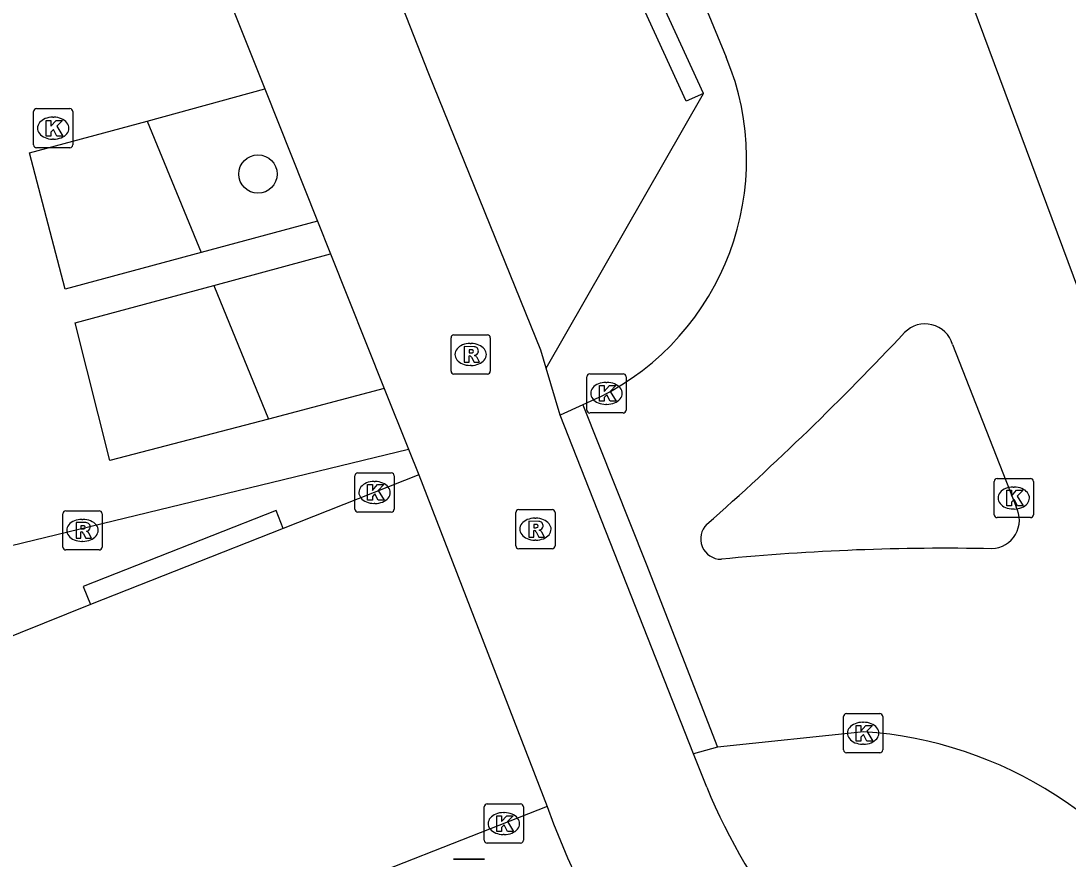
# Model space of a CAD drawing. Extents: x 160806 to 161707, y 383697 to 384148.
# Drawn here: x 161067.31 to 161094.02, y 383721.13 to 383742.52 of the extents above; entities that cross this region are included whole.
import ezdxf

# ---------------------------------------------------------------- set-up
doc = ezdxf.new("R2010")
doc.units = 0
for name, color, linetype in [('IMGEO_Afvalbak', 7, 'Continuous'), ('IMGEO_Boom', 7, 'Continuous'), ('IMGEO_Fietspad_open', 7, 'Continuous'), ('IMGEO_Kolk', 7, 'Continuous'), ('IMGEO_Muur', 7, 'Continuous'), ('IMGEO_Rijbaan_lokaal_gesloten', 7, 'Continuous'), ('IMGEO_Rijbaan_lokaal_open', 7, 'Continuous'), ('IMGEO_Rioolput', 7, 'Continuous'), ('IMGEO_Voetpad_open', 7, 'Continuous')]:
    doc.layers.add(name, color=color, linetype=linetype)

msp = doc.modelspace()

# ---------------------------------------------------------------- linework, layer by layer
at = {"layer": 'IMGEO_Afvalbak'}
for p, q in [((161078.342, 383721.135), (161079.132, 383721.135)), ((161079.132, 383721.135), (161078.342, 383721.135))]:
    msp.add_line(p, q, dxfattribs=at)
at = {"layer": 'IMGEO_Boom'}
msp.add_circle((161073.355, 383738.611), 0.489, dxfattribs=at)
at = {"layer": 'IMGEO_Fietspad_open'}
for points in [[(161080.705, 383733.661), (161080.57, 383734.119), (161077.712, 383741.17), (161074.242, 383750), (161073.898, 383750.874), (161072.088, 383755.217), (161071.934, 383755.585)], [(161071.475, 383745.935), (161073.529, 383740.786)], [(161073.529, 383740.786), (161074.877, 383737.405)], [(161074.877, 383737.405), (161075.209, 383736.572)], [(161075.209, 383736.572), (161076.578, 383733.14)], [(161081.06, 383732.456), (161080.705, 383733.661)], [(161076.578, 383733.14), (161077.194, 383731.596)], [(161084.466, 383723.821), (161081.06, 383732.456)], [(161077.194, 383731.596), (161077.456, 383730.939)], [(161084.805, 383722.966), (161084.466, 383723.821)]]:
    msp.add_lwpolyline(points, dxfattribs=at)
for centre, radius, start, end in [((161098.522, 383728.588), 14.825, 202.2853, 235.9697), ((161099.753, 383729.32), 20.215, 199.7949, 241.964)]:
    msp.add_arc(centre, radius, start, end, dxfattribs=at)
at = {"layer": 'IMGEO_Kolk'}
for p, q in [((161067.631, 383739.355), (161067.631, 383740.207)), ((161067.706, 383740.281), (161068.558, 383740.281)), ((161068.632, 383740.207), (161068.632, 383739.355)), ((161068.119, 383740.061), (161068.144, 383740.061)), ((161068.142, 383739.501), (161068.117, 383739.501)), ((161068.558, 383739.281), (161067.706, 383739.281)), ((161081.744, 383732.589), (161081.744, 383733.441)), ((161081.819, 383733.515), (161082.671, 383733.515)), ((161082.745, 383733.441), (161082.745, 383732.589)), ((161082.232, 383733.295), (161082.257, 383733.295)), ((161082.255, 383732.735), (161082.23, 383732.735)), ((161082.671, 383732.515), (161081.819, 383732.515)), ((161075.829, 383730.061), (161075.829, 383730.913)), ((161075.904, 383730.987), (161076.756, 383730.987)), ((161076.317, 383730.767), (161076.342, 383730.767)), ((161076.83, 383730.913), (161076.83, 383730.061)), ((161092.133, 383729.919), (161092.133, 383730.771)), ((161092.208, 383730.845), (161093.06, 383730.845)), ((161093.134, 383730.771), (161093.134, 383729.919)), ((161092.621, 383730.625), (161092.646, 383730.625)), ((161076.756, 383729.987), (161075.904, 383729.987)), ((161076.34, 383730.207), (161076.315, 383730.207)), ((161092.644, 383730.065), (161092.619, 383730.065)), ((161093.06, 383729.845), (161092.208, 383729.845)), ((161088.291, 383723.919), (161088.291, 383724.771)), ((161088.366, 383724.845), (161089.218, 383724.845)), ((161088.779, 383724.625), (161088.804, 383724.625)), ((161089.292, 383724.771), (161089.292, 383723.919)), ((161089.218, 383723.845), (161088.366, 383723.845)), ((161088.802, 383724.065), (161088.777, 383724.065)), ((161079.202, 383722.54), (161080.054, 383722.54)), ((161079.127, 383721.614), (161079.127, 383722.466)), ((161079.615, 383722.32), (161079.64, 383722.32)), ((161080.128, 383722.466), (161080.128, 383721.614)), ((161079.638, 383721.76), (161079.613, 383721.76)), ((161080.054, 383721.54), (161079.202, 383721.54))]:
    msp.add_line(p, q, dxfattribs=at)
for points in [[(161067.631, 383739.355), (161067.631, 383740.207)], [(161067.706, 383740.281), (161068.558, 383740.281)], [(161068.632, 383740.207), (161068.632, 383739.355)], [(161067.952, 383739.981), (161068.075, 383739.981), (161068.075, 383739.83), (161068.205, 383739.981), (161068.369, 383739.981), (161068.223, 383739.83), (161068.376, 383739.581), (161068.224, 383739.581), (161068.139, 383739.745), (161068.075, 383739.678), (161068.075, 383739.581), (161067.952, 383739.581), (161067.952, 383739.981)], [(161068.558, 383739.281), (161067.706, 383739.281)], [(161081.744, 383732.589), (161081.744, 383733.441)], [(161081.819, 383733.515), (161082.671, 383733.515)], [(161082.745, 383733.441), (161082.745, 383732.589)], [(161082.065, 383733.215), (161082.188, 383733.215), (161082.188, 383733.064), (161082.318, 383733.215), (161082.482, 383733.215), (161082.336, 383733.064), (161082.489, 383732.815), (161082.337, 383732.815), (161082.252, 383732.979), (161082.188, 383732.912), (161082.188, 383732.815), (161082.065, 383732.815), (161082.065, 383733.215)], [(161082.671, 383732.515), (161081.819, 383732.515)], [(161075.829, 383730.061), (161075.829, 383730.913)], [(161075.904, 383730.987), (161076.756, 383730.987)], [(161076.83, 383730.913), (161076.83, 383730.061)], [(161092.133, 383729.919), (161092.133, 383730.771)], [(161092.208, 383730.845), (161093.06, 383730.845)], [(161093.134, 383730.771), (161093.134, 383729.919)], [(161076.15, 383730.687), (161076.273, 383730.687), (161076.273, 383730.536), (161076.403, 383730.687), (161076.567, 383730.687), (161076.421, 383730.536), (161076.574, 383730.287), (161076.422, 383730.287), (161076.337, 383730.451), (161076.273, 383730.384), (161076.273, 383730.287), (161076.15, 383730.287), (161076.15, 383730.687)], [(161092.454, 383730.545), (161092.577, 383730.545), (161092.577, 383730.394), (161092.707, 383730.545), (161092.871, 383730.545), (161092.725, 383730.394), (161092.878, 383730.145), (161092.726, 383730.145), (161092.641, 383730.309), (161092.577, 383730.242), (161092.577, 383730.145), (161092.454, 383730.145), (161092.454, 383730.545)], [(161076.756, 383729.987), (161075.904, 383729.987)], [(161093.06, 383729.845), (161092.208, 383729.845)], [(161088.291, 383723.919), (161088.291, 383724.771)], [(161088.366, 383724.845), (161089.218, 383724.845)], [(161089.292, 383724.771), (161089.292, 383723.919)], [(161088.612, 383724.545), (161088.735, 383724.545), (161088.735, 383724.394), (161088.865, 383724.545), (161089.029, 383724.545), (161088.883, 383724.394), (161089.036, 383724.145), (161088.884, 383724.145), (161088.799, 383724.309), (161088.735, 383724.242), (161088.735, 383724.145), (161088.612, 383724.145), (161088.612, 383724.545)], [(161089.218, 383723.845), (161088.366, 383723.845)], [(161079.202, 383722.54), (161080.054, 383722.54)], [(161079.127, 383721.614), (161079.127, 383722.466)], [(161079.448, 383722.24), (161079.571, 383722.24), (161079.571, 383722.089), (161079.701, 383722.24), (161079.865, 383722.24), (161079.719, 383722.089), (161079.872, 383721.84), (161079.72, 383721.84), (161079.635, 383722.004), (161079.571, 383721.937), (161079.571, 383721.84), (161079.448, 383721.84), (161079.448, 383722.24)], [(161080.128, 383722.466), (161080.128, 383721.614)], [(161080.054, 383721.54), (161079.202, 383721.54)]]:
    msp.add_lwpolyline(points, dxfattribs=at)
for centre, start, end in [((161067.708, 383740.205), 91.552, 178.448), ((161067.708, 383740.205), 91.552, 178.448), ((161068.556, 383740.205), 1.552, 88.448), ((161068.556, 383740.205), 1.552, 88.448), ((161067.708, 383739.357), 181.552, 268.448), ((161067.708, 383739.357), 181.552, 268.448), ((161068.556, 383739.357), 271.552, 358.448), ((161068.556, 383739.357), 271.552, 358.448), ((161081.821, 383733.439), 91.552, 178.448), ((161081.821, 383733.439), 91.552, 178.448), ((161082.669, 383733.439), 1.552, 88.448), ((161082.669, 383733.439), 1.552, 88.448), ((161081.821, 383732.591), 181.552, 268.448), ((161081.821, 383732.591), 181.552, 268.448), ((161082.669, 383732.591), 271.552, 358.448), ((161082.669, 383732.591), 271.552, 358.448), ((161075.906, 383730.911), 91.552, 178.448), ((161075.906, 383730.911), 91.552, 178.448), ((161076.754, 383730.911), 1.552, 88.448), ((161076.754, 383730.911), 1.552, 88.448), ((161092.21, 383730.769), 91.552, 178.448), ((161092.21, 383730.769), 91.552, 178.448), ((161093.058, 383730.769), 1.552, 88.448), ((161093.058, 383730.769), 1.552, 88.448), ((161075.906, 383730.063), 181.552, 268.448), ((161075.906, 383730.063), 181.552, 268.448), ((161076.754, 383730.063), 271.552, 358.448), ((161076.754, 383730.063), 271.552, 358.448), ((161092.21, 383729.921), 181.552, 268.448), ((161092.21, 383729.921), 181.552, 268.448), ((161093.058, 383729.921), 271.552, 358.448), ((161093.058, 383729.921), 271.552, 358.448), ((161088.368, 383724.769), 91.552, 178.448), ((161088.368, 383724.769), 91.552, 178.448), ((161089.216, 383724.769), 1.552, 88.448), ((161089.216, 383724.769), 1.552, 88.448), ((161088.368, 383723.921), 181.552, 268.448), ((161088.368, 383723.921), 181.552, 268.448), ((161089.216, 383723.921), 271.552, 358.448), ((161089.216, 383723.921), 271.552, 358.448), ((161079.204, 383722.464), 91.552, 178.448), ((161079.204, 383722.464), 91.552, 178.448), ((161080.052, 383722.464), 1.552, 88.448), ((161080.052, 383722.464), 1.552, 88.448), ((161079.204, 383721.616), 181.552, 268.448), ((161079.204, 383721.616), 181.552, 268.448), ((161080.052, 383721.616), 271.552, 358.448), ((161080.052, 383721.616), 271.552, 358.448)]:
    msp.add_arc(centre, 0.0765, start, end, dxfattribs=at)
for centre, major_axis, ratio, start_param, end_param in [((161068.118, 383739.781), (-0.387, 0.002), 0.722429, 4.712389, 7.853982), ((161068.143, 383739.781), (-0.39, 0.002), 0.717154, 1.570796, 4.712389), ((161082.231, 383733.015), (-0.387, 0.002), 0.722429, 4.712389, 7.853982), ((161082.256, 383733.015), (-0.39, 0.002), 0.717154, 1.570796, 4.712389), ((161076.316, 383730.487), (-0.387, 0.002), 0.722429, 4.712389, 7.853982), ((161076.341, 383730.487), (-0.39, 0.002), 0.717154, 1.570796, 4.712389), ((161092.62, 383730.345), (-0.387, 0.002), 0.722429, 4.712389, 7.853982), ((161092.645, 383730.345), (-0.39, 0.002), 0.717154, 1.570796, 4.712389), ((161088.778, 383724.345), (-0.387, 0.002), 0.722429, 4.712389, 7.853982), ((161088.803, 383724.345), (-0.39, 0.002), 0.717154, 1.570796, 4.712389), ((161079.614, 383722.04), (-0.387, 0.002), 0.722429, 4.712389, 7.853982), ((161079.639, 383722.04), (-0.39, 0.002), 0.717154, 1.570796, 4.712389)]:
    msp.add_ellipse(centre, major_axis=major_axis, ratio=ratio, start_param=start_param, end_param=end_param, dxfattribs=at)
at = {"layer": 'IMGEO_Muur'}
for points in [[(161084.716, 383740.669), (161084.276, 383740.472), (161079.903, 383750), (161075.811, 383758.082), (161073.73, 383762.192), (161070.184, 383768.589), (161066.462, 383774.885), (161064.925, 383777.254)], [(161084.716, 383740.669), (161080.436, 383750), (161073.707, 383763.229)]]:
    msp.add_lwpolyline(points, dxfattribs=at)
at = {"layer": 'IMGEO_Rijbaan_lokaal_gesloten'}
for points in [[(161074.06, 383787.945), (161075.725, 383784.96), (161077.022, 383782.168), (161078.529, 383778.234), (161084.322, 383762.444), (161094.418, 383735.279), (161098.056, 383725.946), (161105.565, 383706.821)], [(161078.621, 383757.758), (161081.827, 383750), (161085.301, 383741.593)], [(161091.074, 383734.266), (161092.693, 383730.123)], [(161082.05, 383732.909), (161081.638, 383732.72)], [(161081.638, 383732.72), (161083.256, 383728.663), (161085.079, 383723.992)], [(161088.812, 383724.384), (161085.079, 383723.992)]]:
    msp.add_lwpolyline(points, dxfattribs=at)
for centre, radius, start, end in [((161079.027, 383738.991), 6.792, 296.4276, 22.5239), ((161090.374, 383734.059), 0.73, 16.4571, 135.9114), ((161035.267, 383785.813), 74.87, 311.42906, 316.80565), ((161092.047, 383729.783), 0.73, 272.2018, 27.7793), ((161085.169, 383729.304), 0.52, 133.9429, 270.6948), ((161090.909, 383670.337), 58.727, 88.86217, 95.60297), ((161088.102, 383714.046), 10.362, 28.4897, 86.0695)]:
    msp.add_arc(centre, radius, start, end, dxfattribs=at)
at = {"layer": 'IMGEO_Rijbaan_lokaal_open'}
for points in [[(161077.456, 383730.939), (161074.001, 383729.566)], [(161077.456, 383730.939), (161080.732, 383722.474)], [(161074.001, 383729.566), (161069.083, 383727.627)], [(161069.083, 383727.627), (161066.095, 383726.429), (161062.153, 383724.855), (161056.994, 383722.792)], [(161080.732, 383722.474), (161074.418, 383719.991)]]:
    msp.add_lwpolyline(points, dxfattribs=at)
at = {"layer": 'IMGEO_Rioolput'}
for p, q in [((161078.355, 383734.508), (161079.207, 383734.508)), ((161078.28, 383733.582), (161078.28, 383734.434)), ((161078.768, 383734.288), (161078.793, 383734.288)), ((161079.281, 383734.434), (161079.281, 383733.582)), ((161078.791, 383733.728), (161078.766, 383733.728)), ((161079.207, 383733.508), (161078.355, 383733.508)), ((161068.452, 383730.02), (161069.304, 383730.02)), ((161079.931, 383729.125), (161079.931, 383729.977)), ((161080.006, 383730.051), (161080.858, 383730.051)), ((161080.932, 383729.977), (161080.932, 383729.125)), ((161068.377, 383729.094), (161068.377, 383729.946)), ((161068.865, 383729.8), (161068.89, 383729.8)), ((161069.378, 383729.946), (161069.378, 383729.094)), ((161080.419, 383729.831), (161080.444, 383729.831)), ((161068.888, 383729.24), (161068.863, 383729.24)), ((161080.442, 383729.271), (161080.417, 383729.271)), ((161069.304, 383729.02), (161068.452, 383729.02)), ((161080.858, 383729.051), (161080.006, 383729.051))]:
    msp.add_line(p, q, dxfattribs=at)
for points in [[(161078.355, 383734.508), (161079.207, 383734.508)], [(161078.28, 383733.582), (161078.28, 383734.434)], [(161079.281, 383734.434), (161079.281, 383733.582)], [(161078.869, 383734.206), (161078.617, 383734.208), (161078.617, 383733.808)], [(161078.617, 383733.808), (161078.741, 383733.808), (161078.741, 383733.97), (161078.752, 383733.97)], [(161078.795, 383734.127), (161078.741, 383734.127), (161078.741, 383734.046)], [(161078.741, 383734.046), (161078.793, 383734.046)], [(161078.799, 383733.941), (161078.87, 383733.808), (161079.01, 383733.808), (161078.945, 383733.934)], [(161079.207, 383733.508), (161078.355, 383733.508)], [(161068.452, 383730.02), (161069.304, 383730.02)], [(161079.931, 383729.125), (161079.931, 383729.977)], [(161080.006, 383730.051), (161080.858, 383730.051)], [(161080.932, 383729.977), (161080.932, 383729.125)], [(161068.377, 383729.094), (161068.377, 383729.946)], [(161068.966, 383729.718), (161068.714, 383729.72), (161068.714, 383729.32)], [(161069.378, 383729.946), (161069.378, 383729.094)], [(161080.52, 383729.749), (161080.268, 383729.751), (161080.268, 383729.351)], [(161068.714, 383729.32), (161068.838, 383729.32), (161068.838, 383729.482), (161068.849, 383729.482)], [(161068.892, 383729.639), (161068.838, 383729.639), (161068.838, 383729.558)], [(161068.838, 383729.558), (161068.89, 383729.558)], [(161068.896, 383729.453), (161068.967, 383729.32), (161069.107, 383729.32), (161069.042, 383729.446)], [(161080.268, 383729.351), (161080.392, 383729.351), (161080.392, 383729.513), (161080.403, 383729.513)], [(161080.446, 383729.67), (161080.392, 383729.67), (161080.392, 383729.589)], [(161080.392, 383729.589), (161080.444, 383729.589)], [(161080.45, 383729.484), (161080.521, 383729.351), (161080.661, 383729.351), (161080.596, 383729.477)], [(161069.304, 383729.02), (161068.452, 383729.02)], [(161080.858, 383729.051), (161080.006, 383729.051)]]:
    msp.add_lwpolyline(points, dxfattribs=at)
for centre, radius, start, end in [((161078.357, 383734.432), 0.0765, 91.552, 178.448), ((161078.357, 383734.432), 0.0765, 91.552, 178.448), ((161079.205, 383734.432), 0.0765, 1.552, 88.448), ((161079.205, 383734.432), 0.0765, 1.552, 88.448), ((161078.751, 383733.917), 0.0533, 26.0293, 88.6989), ((161078.777, 383734.235), 0.19, 274.7715, 282.9687), ((161078.801, 383734.031), 0.0964, 77.0061, 93.1865), ((161078.815, 383734.088), 0.0378, 276.6634, 79.6772), ((161078.868, 383734.096), 0.109, 350.3612, 89.416), ((161078.866, 383734.096), 0.112, 277.5842, 350.9817), ((161078.85, 383733.881), 0.108, 29.5134, 73.7905), ((161078.357, 383733.584), 0.0765, 181.552, 268.448), ((161078.357, 383733.584), 0.0765, 181.552, 268.448), ((161079.205, 383733.584), 0.0765, 271.552, 358.448), ((161079.205, 383733.584), 0.0765, 271.552, 358.448), ((161068.454, 383729.944), 0.0765, 91.552, 178.448), ((161068.454, 383729.944), 0.0765, 91.552, 178.448), ((161069.302, 383729.944), 0.0765, 1.552, 88.448), ((161069.302, 383729.944), 0.0765, 1.552, 88.448), ((161080.008, 383729.975), 0.0765, 91.552, 178.448), ((161080.008, 383729.975), 0.0765, 91.552, 178.448), ((161080.856, 383729.975), 0.0765, 1.552, 88.448), ((161080.856, 383729.975), 0.0765, 1.552, 88.448), ((161068.965, 383729.608), 0.109, 350.3612, 89.416), ((161080.519, 383729.639), 0.109, 350.3612, 89.416), ((161068.848, 383729.429), 0.0533, 26.0293, 88.6989), ((161068.874, 383729.747), 0.19, 274.7715, 282.9687), ((161068.898, 383729.543), 0.0964, 77.0061, 93.1865), ((161068.912, 383729.6), 0.0378, 276.6634, 79.6772), ((161068.963, 383729.608), 0.112, 277.5842, 350.9817), ((161068.947, 383729.393), 0.108, 29.5134, 73.7905), ((161080.402, 383729.46), 0.0533, 26.0293, 88.6989), ((161080.428, 383729.778), 0.19, 274.7715, 282.9687), ((161080.452, 383729.574), 0.0964, 77.0061, 93.1865), ((161080.466, 383729.631), 0.0378, 276.6634, 79.6772), ((161080.517, 383729.639), 0.112, 277.5842, 350.9817), ((161080.501, 383729.424), 0.108, 29.5134, 73.7905), ((161068.454, 383729.096), 0.0765, 181.552, 268.448), ((161068.454, 383729.096), 0.0765, 181.552, 268.448), ((161069.302, 383729.096), 0.0765, 271.552, 358.448), ((161069.302, 383729.096), 0.0765, 271.552, 358.448), ((161080.008, 383729.127), 0.0765, 181.552, 268.448), ((161080.008, 383729.127), 0.0765, 181.552, 268.448), ((161080.856, 383729.127), 0.0765, 271.552, 358.448), ((161080.856, 383729.127), 0.0765, 271.552, 358.448)]:
    msp.add_arc(centre, radius, start, end, dxfattribs=at)
for centre, major_axis, ratio, start_param, end_param in [((161078.767, 383734.008), (-0.387, 0.002), 0.722429, 4.712389, 7.853982), ((161078.792, 383734.008), (-0.39, 0.002), 0.717154, 1.570796, 4.712389), ((161068.864, 383729.52), (-0.387, 0.002), 0.722429, 4.712389, 7.853982), ((161068.889, 383729.52), (-0.39, 0.002), 0.717154, 1.570796, 4.712389), ((161080.418, 383729.551), (-0.387, 0.002), 0.722429, 4.712389, 7.853982), ((161080.443, 383729.551), (-0.39, 0.002), 0.717154, 1.570796, 4.712389)]:
    msp.add_ellipse(centre, major_axis=major_axis, ratio=ratio, start_param=start_param, end_param=end_param, dxfattribs=at)
at = {"layer": 'IMGEO_Voetpad_open'}
for points in [[(161070.527, 383739.964), (161073.529, 383740.786)], [(161080.705, 383733.661), (161084.716, 383740.669)], [(161071.906, 383736.608), (161068.437, 383735.678), (161067.525, 383739.153), (161070.527, 383739.964)], [(161070.527, 383739.964), (161071.906, 383736.608)], [(161074.877, 383737.405), (161071.906, 383736.608)], [(161072.231, 383735.771), (161075.209, 383736.572)], [(161073.627, 383732.361), (161069.573, 383731.302), (161068.691, 383734.819), (161072.231, 383735.771)], [(161072.231, 383735.771), (161073.627, 383732.361)], [(161076.578, 383733.14), (161073.627, 383732.361)], [(161081.638, 383732.72), (161081.06, 383732.456)], [(161066.183, 383728.924), (161077.194, 383731.596)], [(161074.001, 383729.566), (161073.818, 383730.031), (161068.9, 383728.092), (161069.083, 383727.627)], [(161085.079, 383723.992), (161084.466, 383723.821)]]:
    msp.add_lwpolyline(points, dxfattribs=at)

doc.saveas('drawing.dxf')
